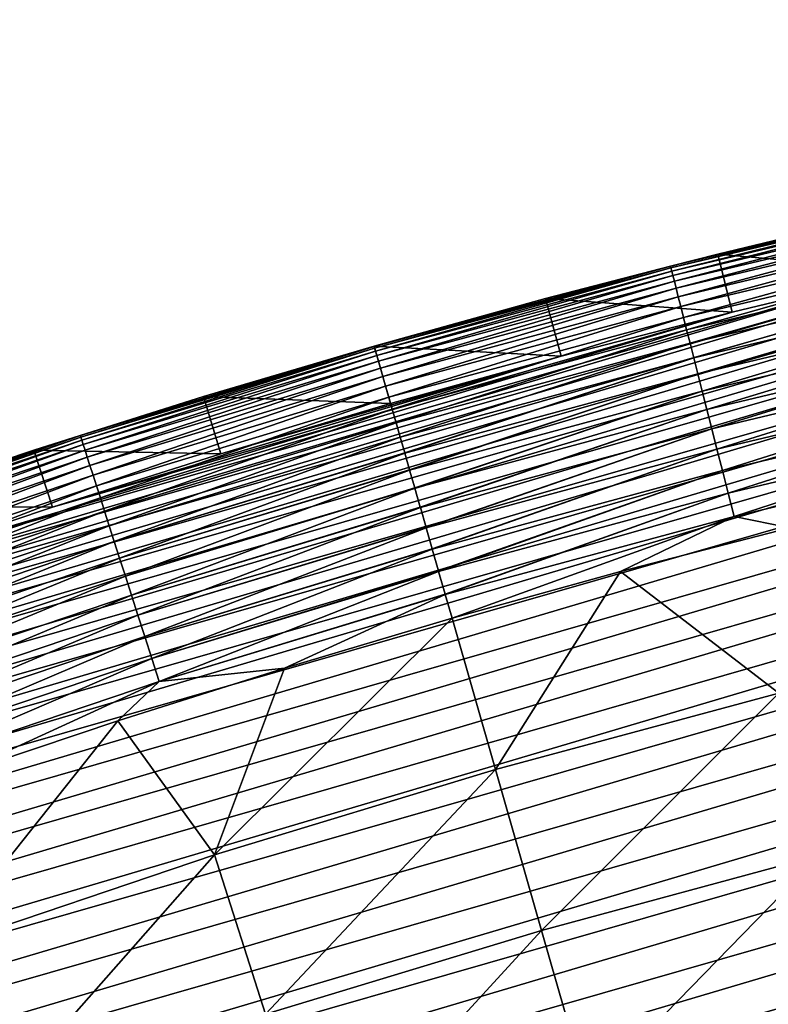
# Model space of a CAD drawing. Header units: millimetres. Extents: x -50 to 50, y -50 to 50.
# Tile 487 of 562: x -15.6 to -11.8, y 44.8 to 49.7. Entities that reach past the tile are written whole.
import ezdxf

# ---------------------------------------------------------------- set-up
doc = ezdxf.new("R2010")
doc.units = ezdxf.units.MM
doc.header["$LTSCALE"] = 65.185185
for name, color, linetype in [('36', 7, 'CONTINUOUS'), ('38', 7, 'CONTINUOUS'), ('39', 7, 'CONTINUOUS'), ('40', 7, 'CONTINUOUS'), ('41', 7, 'CONTINUOUS'), ('42', 7, 'CONTINUOUS'), ('43', 7, 'CONTINUOUS'), ('44', 7, 'CONTINUOUS')]:
    doc.layers.add(name, color=color, linetype=linetype)

msp = doc.modelspace()

# ---------------------------------------------------------------- linework, layer by layer
at = {"layer": '36', "color": 15, "linetype": 'Continuous', "true_color": 0xaf503c}
for points in [[(-12.5478, 46.9348, 0.23), (-11.6984, 47.1536, 0.23), (-11.7546, 46.326, -0.4273), (-12.5478, 46.9348, 0.23)], [(-13.393, 46.7006, 0.23), (-12.5478, 46.9348, 0.23), (-13.1755, 45.9421, -0.4273), (-13.393, 46.7006, 0.23)], [(-13.1755, 45.9421, -0.4273), (-12.5478, 46.9348, 0.23), (-11.7546, 46.326, -0.4273), (-13.1755, 45.9421, -0.4273)], [(-14.234, 46.4513, 0.23), (-13.393, 46.7006, 0.23), (-14.584, 45.5147, -0.4273), (-14.234, 46.4513, 0.23)], [(-14.584, 45.5147, -0.4273), (-13.393, 46.7006, 0.23), (-13.1755, 45.9421, -0.4273), (-14.584, 45.5147, -0.4273)], [(-15.0702, 46.1868, 0.23), (-14.234, 46.4513, 0.23), (-14.584, 45.5147, -0.4273), (-15.0702, 46.1868, 0.23)], [(-13.1755, 45.9421, -0.4273), (-11.7546, 46.326, -0.4273), (-12.9444, 45.1362, -1.106), (-13.1755, 45.9421, -0.4273)], [(-12.9444, 45.1362, -1.106), (-11.7546, 46.326, -0.4273), (-11.5484, 45.5133, -1.106), (-12.9444, 45.1362, -1.106)], [(-15.9016, 45.9072, 0.23), (-15.0702, 46.1868, 0.23), (-15.9786, 45.0441, -0.4273), (-15.9016, 45.9072, 0.23)], [(-15.9786, 45.0441, -0.4273), (-15.0702, 46.1868, 0.23), (-14.584, 45.5147, -0.4273), (-15.9786, 45.0441, -0.4273)], [(-14.584, 45.5147, -0.4273), (-13.1755, 45.9421, -0.4273), (-14.3282, 44.7163, -1.106), (-14.584, 45.5147, -0.4273)], [(-14.3282, 44.7163, -1.106), (-13.1755, 45.9421, -0.4273), (-12.9444, 45.1362, -1.106), (-14.3282, 44.7163, -1.106)], [(-15.9786, 45.0441, -0.4273), (-14.584, 45.5147, -0.4273), (-15.6984, 44.2539, -1.106), (-15.9786, 45.0441, -0.4273)], [(-15.6984, 44.2539, -1.106), (-14.584, 45.5147, -0.4273), (-14.3282, 44.7163, -1.106), (-15.6984, 44.2539, -1.106)], [(-12.9444, 45.1362, -1.106), (-11.5484, 45.5133, -1.106), (-12.7107, 44.321, -1.7726), (-12.9444, 45.1362, -1.106)], [(-12.7107, 44.321, -1.7726), (-11.5484, 45.5133, -1.106), (-11.3399, 44.6913, -1.7726), (-12.7107, 44.321, -1.7726)], [(-14.3282, 44.7163, -1.106), (-12.9444, 45.1362, -1.106), (-14.0695, 43.9087, -1.7726), (-14.3282, 44.7163, -1.106)], [(-14.0695, 43.9087, -1.7726), (-12.9444, 45.1362, -1.106), (-12.7107, 44.321, -1.7726), (-14.0695, 43.9087, -1.7726)]]:
    msp.add_3dface(points, dxfattribs=at)
at = {"layer": '38', "color": 15, "linetype": 'Continuous', "true_color": 0xaf503c}
for points in [[(-12.0602, 48.5269, 3.33), (-11.1921, 48.7344, 4.2), (-11.1921, 48.7344, 3.33), (-12.0602, 48.5269, 3.33)], [(-12.0602, 48.5269, 4.2), (-11.1921, 48.7344, 4.2), (-12.0602, 48.5269, 3.33), (-12.0602, 48.5269, 4.2)], [(-12.9244, 48.304, 3.33), (-12.0602, 48.5269, 4.2), (-12.0602, 48.5269, 3.33), (-12.9244, 48.304, 3.33)], [(-12.9244, 48.304, 4.2), (-12.0602, 48.5269, 4.2), (-12.9244, 48.304, 3.33), (-12.9244, 48.304, 4.2)], [(-13.7844, 48.0656, 3.33), (-12.9244, 48.304, 4.2), (-12.9244, 48.304, 3.33), (-13.7844, 48.0656, 3.33)], [(-13.7844, 48.0656, 4.2), (-12.9244, 48.304, 4.2), (-13.7844, 48.0656, 3.33), (-13.7844, 48.0656, 4.2)]]:
    msp.add_3dface(points, dxfattribs=at)
at = {"layer": '39', "color": 15, "linetype": 'Continuous', "true_color": 0xaf503c}
for points in [[(-28.8153, 40.4984, 4.5), (2.0866, 49.6586, 4.5), (-28.088, 41.0062, 4.5), (-28.8153, 40.4984, 4.5)], [(2.9725, 49.6134, 4.5), (2.0866, 49.6586, 4.5), (-28.8153, 40.4984, 4.5), (2.9725, 49.6134, 4.5)], [(2.0866, 49.6586, 4.5), (1.1998, 49.688, 4.5), (-28.088, 41.0062, 4.5), (2.0866, 49.6586, 4.5)], [(-28.088, 41.0062, 4.5), (1.1998, 49.688, 4.5), (-27.3516, 41.501, 4.5), (-28.088, 41.0062, 4.5)], [(-27.3516, 41.501, 4.5), (0.3129, 49.7015, 4.5), (-26.6066, 41.9825, 4.5), (-27.3516, 41.501, 4.5)], [(1.1998, 49.688, 4.5), (0.3129, 49.7015, 4.5), (-27.3516, 41.501, 4.5), (1.1998, 49.688, 4.5)], [(0.3129, 49.7015, 4.5), (-0.5743, 49.6993, 4.5), (-26.6066, 41.9825, 4.5), (0.3129, 49.7015, 4.5)], [(-26.6066, 41.9825, 4.5), (-0.5743, 49.6993, 4.5), (-25.853, 42.4507, 4.5), (-26.6066, 41.9825, 4.5)], [(-0.5743, 49.6993, 4.5), (-1.4612, 49.6811, 4.5), (-25.853, 42.4507, 4.5), (-0.5743, 49.6993, 4.5)], [(-25.853, 42.4507, 4.5), (-1.4612, 49.6811, 4.5), (-25.0912, 42.9053, 4.5), (-25.853, 42.4507, 4.5)], [(-1.4612, 49.6811, 4.5), (-2.3477, 49.6472, 4.5), (-25.0912, 42.9053, 4.5), (-1.4612, 49.6811, 4.5)], [(-29.5336, 39.9776, 4.5), (2.9725, 49.6134, 4.5), (-28.8153, 40.4984, 4.5), (-29.5336, 39.9776, 4.5)], [(3.8576, 49.5524, 4.5), (2.9725, 49.6134, 4.5), (-29.5336, 39.9776, 4.5), (3.8576, 49.5524, 4.5)], [(-25.0912, 42.9053, 4.5), (-2.3477, 49.6472, 4.5), (-24.3214, 43.3463, 4.5), (-25.0912, 42.9053, 4.5)], [(-2.3477, 49.6472, 4.5), (-3.2334, 49.5974, 4.5), (-24.3214, 43.3463, 4.5), (-2.3477, 49.6472, 4.5)], [(-24.3214, 43.3463, 4.5), (-3.2334, 49.5974, 4.5), (-23.544, 43.7735, 4.5), (-24.3214, 43.3463, 4.5)], [(-3.2334, 49.5974, 4.5), (-4.1182, 49.5318, 4.5), (-23.544, 43.7735, 4.5), (-3.2334, 49.5974, 4.5)], [(-30.2423, 39.4442, 4.5), (3.8576, 49.5524, 4.5), (-29.5336, 39.9776, 4.5), (-30.2423, 39.4442, 4.5)], [(4.7413, 49.4756, 4.5), (3.8576, 49.5524, 4.5), (-30.2423, 39.4442, 4.5), (4.7413, 49.4756, 4.5)], [(-23.544, 43.7735, 4.5), (-4.1182, 49.5318, 4.5), (-22.7589, 44.1867, 4.5), (-23.544, 43.7735, 4.5)], [(-4.1182, 49.5318, 4.5), (-5.0015, 49.4505, 4.5), (-22.7589, 44.1867, 4.5), (-4.1182, 49.5318, 4.5)], [(-30.9416, 38.8981, 4.5), (4.7413, 49.4756, 4.5), (-30.2423, 39.4442, 4.5), (-30.9416, 38.8981, 4.5)], [(5.6237, 49.3831, 4.5), (4.7413, 49.4756, 4.5), (-30.9416, 38.8981, 4.5), (5.6237, 49.3831, 4.5)], [(-22.7589, 44.1867, 4.5), (-5.0015, 49.4505, 4.5), (-21.9667, 44.5858, 4.5), (-22.7589, 44.1867, 4.5)], [(-5.0015, 49.4505, 4.5), (-5.8834, 49.3534, 4.5), (-21.9667, 44.5858, 4.5), (-5.0015, 49.4505, 4.5)], [(-31.6308, 38.3398, 4.5), (5.6237, 49.3831, 4.5), (-30.9416, 38.8981, 4.5), (-31.6308, 38.3398, 4.5)], [(6.5041, 49.2748, 4.5), (5.6237, 49.3831, 4.5), (-31.6308, 38.3398, 4.5), (6.5041, 49.2748, 4.5)], [(-21.9667, 44.5858, 4.5), (-5.8834, 49.3534, 4.5), (-21.1674, 44.9708, 4.5), (-21.9667, 44.5858, 4.5)], [(-5.8834, 49.3534, 4.5), (-6.7632, 49.2406, 4.5), (-21.1674, 44.9708, 4.5), (-5.8834, 49.3534, 4.5)], [(-32.3101, 37.7691, 4.5), (6.5041, 49.2748, 4.5), (-31.6308, 38.3398, 4.5), (-32.3101, 37.7691, 4.5)], [(7.3826, 49.1508, 4.5), (6.5041, 49.2748, 4.5), (-32.3101, 37.7691, 4.5), (7.3826, 49.1508, 4.5)], [(-21.1674, 44.9708, 4.5), (-6.7632, 49.2406, 4.5), (-20.3614, 45.3414, 4.5), (-21.1674, 44.9708, 4.5)], [(-6.7632, 49.2406, 4.5), (-7.6411, 49.112, 4.5), (-20.3614, 45.3414, 4.5), (-6.7632, 49.2406, 4.5)], [(-32.979, 37.1865, 4.5), (7.3826, 49.1508, 4.5), (-32.3101, 37.7691, 4.5), (-32.979, 37.1865, 4.5)], [(8.2586, 49.0111, 4.5), (7.3826, 49.1508, 4.5), (-32.979, 37.1865, 4.5), (8.2586, 49.0111, 4.5)], [(-20.3614, 45.3414, 4.5), (-7.6411, 49.112, 4.5), (-19.5489, 45.6975, 4.5), (-20.3614, 45.3414, 4.5)], [(-7.6411, 49.112, 4.5), (-8.5164, 48.9679, 4.5), (-19.5489, 45.6975, 4.5), (-7.6411, 49.112, 4.5)], [(-33.6375, 36.5919, 4.5), (8.2586, 49.0111, 4.5), (-32.979, 37.1865, 4.5), (-33.6375, 36.5919, 4.5)], [(9.1321, 48.8559, 4.5), (8.2586, 49.0111, 4.5), (-33.6375, 36.5919, 4.5), (9.1321, 48.8559, 4.5)], [(-19.5489, 45.6975, 4.5), (-8.5164, 48.9679, 4.5), (-18.7302, 46.0391, 4.5), (-19.5489, 45.6975, 4.5)], [(-8.5164, 48.9679, 4.5), (-9.389, 48.8081, 4.5), (-18.7302, 46.0391, 4.5), (-8.5164, 48.9679, 4.5)], [(10.0025, 48.6851, 4.5), (9.1321, 48.8559, 4.5), (-34.2852, 35.9858, 4.5), (10.0025, 48.6851, 4.5)], [(-34.2852, 35.9858, 4.5), (9.1321, 48.8559, 4.5), (-33.6375, 36.5919, 4.5), (-34.2852, 35.9858, 4.5)], [(-18.7302, 46.0391, 4.5), (-9.389, 48.8081, 4.5), (-17.9054, 46.3661, 4.5), (-18.7302, 46.0391, 4.5)], [(-9.389, 48.8081, 4.5), (-10.2586, 48.6328, 4.5), (-17.9054, 46.3661, 4.5), (-9.389, 48.8081, 4.5)], [(10.87, 48.4987, 4.5), (10.0025, 48.6851, 4.5), (-34.9221, 35.3681, 4.5), (10.87, 48.4987, 4.5)], [(-34.9221, 35.3681, 4.5), (10.0025, 48.6851, 4.5), (-34.2852, 35.9858, 4.5), (-34.9221, 35.3681, 4.5)], [(-17.9054, 46.3661, 4.5), (-10.2586, 48.6328, 4.5), (-17.0751, 46.6782, 4.5), (-17.9054, 46.3661, 4.5)], [(-10.2586, 48.6328, 4.5), (-11.125, 48.442, 4.5), (-17.0751, 46.6782, 4.5), (-10.2586, 48.6328, 4.5)], [(11.7338, 48.2969, 4.5), (10.87, 48.4987, 4.5), (-35.5477, 34.7392, 4.5), (11.7338, 48.2969, 4.5)], [(-35.5477, 34.7392, 4.5), (10.87, 48.4987, 4.5), (-34.9221, 35.3681, 4.5), (-35.5477, 34.7392, 4.5)], [(-17.0751, 46.6782, 4.5), (-11.125, 48.442, 4.5), (-16.2392, 46.9755, 4.5), (-17.0751, 46.6782, 4.5)], [(-11.125, 48.442, 4.5), (-11.9878, 48.2358, 4.5), (-16.2392, 46.9755, 4.5), (-11.125, 48.442, 4.5)], [(12.594, 48.0797, 4.5), (11.7338, 48.2969, 4.5), (-36.1621, 34.0992, 4.5), (12.594, 48.0797, 4.5)], [(-36.1621, 34.0992, 4.5), (11.7338, 48.2969, 4.5), (-35.5477, 34.7392, 4.5), (-36.1621, 34.0992, 4.5)], [(-16.2392, 46.9755, 4.5), (-11.9878, 48.2358, 4.5), (-15.3982, 47.2579, 4.5), (-16.2392, 46.9755, 4.5)], [(-11.9878, 48.2358, 4.5), (-12.8467, 48.0142, 4.5), (-15.3982, 47.2579, 4.5), (-11.9878, 48.2358, 4.5)], [(13.45, 47.8473, 4.5), (12.594, 48.0797, 4.5), (-36.7649, 33.4484, 4.5), (13.45, 47.8473, 4.5)], [(-36.7649, 33.4484, 4.5), (12.594, 48.0797, 4.5), (-36.1621, 34.0992, 4.5), (-36.7649, 33.4484, 4.5)], [(-15.3982, 47.2579, 4.5), (-12.8467, 48.0142, 4.5), (-14.5524, 47.5251, 4.5), (-15.3982, 47.2579, 4.5)], [(-12.8467, 48.0142, 4.5), (-13.7018, 47.7773, 4.5), (-14.5524, 47.5251, 4.5), (-12.8467, 48.0142, 4.5)], [(14.3019, 47.5995, 4.5), (13.45, 47.8473, 4.5), (-37.356, 32.7868, 4.5), (14.3019, 47.5995, 4.5)], [(-37.356, 32.7868, 4.5), (13.45, 47.8473, 4.5), (-36.7649, 33.4484, 4.5), (-37.356, 32.7868, 4.5)], [(15.1491, 47.3366, 4.5), (14.3019, 47.5995, 4.5), (-37.9352, 32.1149, 4.5), (15.1491, 47.3366, 4.5)], [(-37.9352, 32.1149, 4.5), (14.3019, 47.5995, 4.5), (-37.356, 32.7868, 4.5), (-37.9352, 32.1149, 4.5)], [(15.9917, 47.0586, 4.5), (15.1491, 47.3366, 4.5), (-38.5024, 31.4327, 4.5), (15.9917, 47.0586, 4.5)], [(-38.5024, 31.4327, 4.5), (15.1491, 47.3366, 4.5), (-37.9352, 32.1149, 4.5), (-38.5024, 31.4327, 4.5)], [(-39.0572, 30.7406, 4.5), (15.9917, 47.0586, 4.5), (-38.5024, 31.4327, 4.5), (-39.0572, 30.7406, 4.5)], [(16.829, 46.7657, 4.5), (15.9917, 47.0586, 4.5), (-39.0572, 30.7406, 4.5), (16.829, 46.7657, 4.5)], [(-39.5997, 30.0385, 4.5), (16.829, 46.7657, 4.5), (-39.0572, 30.7406, 4.5), (-39.5997, 30.0385, 4.5)], [(17.661, 46.4578, 4.5), (16.829, 46.7657, 4.5), (-39.5997, 30.0385, 4.5), (17.661, 46.4578, 4.5)], [(18.4873, 46.1351, 4.5), (17.661, 46.4578, 4.5), (-40.1294, 29.327, 4.5), (18.4873, 46.1351, 4.5)], [(-40.1294, 29.327, 4.5), (17.661, 46.4578, 4.5), (-39.5997, 30.0385, 4.5), (-40.1294, 29.327, 4.5)], [(19.3078, 45.7977, 4.5), (18.4873, 46.1351, 4.5), (-40.6465, 28.6061, 4.5), (19.3078, 45.7977, 4.5)], [(-40.6465, 28.6061, 4.5), (18.4873, 46.1351, 4.5), (-40.1294, 29.327, 4.5), (-40.6465, 28.6061, 4.5)], [(-41.1505, 27.8761, 4.5), (19.3078, 45.7977, 4.5), (-40.6465, 28.6061, 4.5), (-41.1505, 27.8761, 4.5)], [(20.1221, 45.4458, 4.5), (19.3078, 45.7977, 4.5), (-41.1505, 27.8761, 4.5), (20.1221, 45.4458, 4.5)], [(20.9301, 45.0793, 4.5), (20.1221, 45.4458, 4.5), (-41.6415, 27.1372, 4.5), (20.9301, 45.0793, 4.5)], [(-41.6415, 27.1372, 4.5), (20.1221, 45.4458, 4.5), (-41.1505, 27.8761, 4.5), (-41.6415, 27.1372, 4.5)], [(-42.1192, 26.3897, 4.5), (20.9301, 45.0793, 4.5), (-41.6415, 27.1372, 4.5), (-42.1192, 26.3897, 4.5)], [(21.7313, 44.6985, 4.5), (20.9301, 45.0793, 4.5), (-42.1192, 26.3897, 4.5), (21.7313, 44.6985, 4.5)]]:
    msp.add_3dface(points, dxfattribs=at)
at = {"layer": '40', "color": 15, "linetype": 'Continuous', "true_color": 0xaf503c}
for points in [[(-14.6401, 47.812, 4.2), (-13.7844, 48.0656, 4.2), (-14.6401, 47.812, 3.33), (-14.6401, 47.812, 4.2)], [(-13.7844, 48.0656, 4.2), (-13.7844, 48.0656, 3.33), (-14.6401, 47.812, 3.33), (-13.7844, 48.0656, 4.2)], [(-15.4911, 47.5431, 3.33), (-14.6401, 47.812, 4.2), (-14.6401, 47.812, 3.33), (-15.4911, 47.5431, 3.33)], [(-15.4911, 47.5431, 4.2), (-14.6401, 47.812, 4.2), (-15.4911, 47.5431, 3.33), (-15.4911, 47.5431, 4.2)], [(-16.3372, 47.2591, 3.33), (-15.4911, 47.5431, 4.2), (-15.4911, 47.5431, 3.33), (-16.3372, 47.2591, 3.33)], [(-16.3372, 47.2591, 4.2), (-15.4911, 47.5431, 4.2), (-16.3372, 47.2591, 3.33), (-16.3372, 47.2591, 4.2)]]:
    msp.add_3dface(points, dxfattribs=at)
at = {"layer": '41', "color": 15, "linetype": 'Continuous', "true_color": 0xaf503c}
for points in [[(-11.1921, 48.7344, 3.33), (-10.7991, 48.8212, 3.1623), (-12.2974, 48.4655, 3.1623), (-11.1921, 48.7344, 3.33)], [(-10.7991, 48.8212, 3.1623), (-12.2952, 48.457, 2.9946), (-12.2974, 48.4655, 3.1623), (-10.7991, 48.8212, 3.1623)], [(-10.7972, 48.8126, 2.9946), (-12.2952, 48.457, 2.9946), (-10.7991, 48.8212, 3.1623), (-10.7972, 48.8126, 2.9946)], [(-10.7972, 48.8126, 2.9946), (-12.2913, 48.4416, 2.8275), (-12.2952, 48.457, 2.9946), (-10.7972, 48.8126, 2.9946)], [(-10.7938, 48.7971, 2.8275), (-12.2913, 48.4416, 2.8275), (-10.7972, 48.8126, 2.9946), (-10.7938, 48.7971, 2.8275)], [(-10.7938, 48.7971, 2.8275), (-12.2857, 48.4195, 2.6612), (-12.2913, 48.4416, 2.8275), (-10.7938, 48.7971, 2.8275)], [(-10.7889, 48.7748, 2.6612), (-12.2857, 48.4195, 2.6612), (-10.7938, 48.7971, 2.8275), (-10.7889, 48.7748, 2.6612)], [(-10.7889, 48.7748, 2.6612), (-12.2784, 48.3907, 2.496), (-12.2857, 48.4195, 2.6612), (-10.7889, 48.7748, 2.6612)], [(-10.7824, 48.7457, 2.496), (-12.2784, 48.3907, 2.496), (-10.7889, 48.7748, 2.6612), (-10.7824, 48.7457, 2.496)], [(-12.0602, 48.5269, 3.33), (-11.1921, 48.7344, 3.33), (-12.2974, 48.4655, 3.1623), (-12.0602, 48.5269, 3.33)], [(-10.7824, 48.7457, 2.496), (-12.2694, 48.3551, 2.3321), (-12.2784, 48.3907, 2.496), (-10.7824, 48.7457, 2.496)], [(-10.7745, 48.7099, 2.3321), (-12.2694, 48.3551, 2.3321), (-10.7824, 48.7457, 2.496), (-10.7745, 48.7099, 2.3321)], [(-10.7745, 48.7099, 2.3321), (-12.2587, 48.3129, 2.17), (-12.2694, 48.3551, 2.3321), (-10.7745, 48.7099, 2.3321)], [(-10.7651, 48.6674, 2.17), (-12.2587, 48.3129, 2.17), (-10.7745, 48.7099, 2.3321), (-10.7651, 48.6674, 2.17)], [(-10.7651, 48.6674, 2.17), (-12.2463, 48.2642, 2.0098), (-12.2587, 48.3129, 2.17), (-10.7651, 48.6674, 2.17)], [(-10.7543, 48.6184, 2.0098), (-12.2463, 48.2642, 2.0098), (-10.7651, 48.6674, 2.17), (-10.7543, 48.6184, 2.0098)], [(-10.7543, 48.6184, 2.0098), (-12.2323, 48.209, 1.8519), (-12.2463, 48.2642, 2.0098), (-10.7543, 48.6184, 2.0098)], [(-10.742, 48.5628, 1.8519), (-12.2323, 48.209, 1.8519), (-10.7543, 48.6184, 2.0098), (-10.742, 48.5628, 1.8519)], [(-12.9244, 48.304, 3.33), (-12.0602, 48.5269, 3.33), (-12.2974, 48.4655, 3.1623), (-12.9244, 48.304, 3.33)], [(-10.742, 48.5628, 1.8519), (-12.2167, 48.1474, 1.6965), (-12.2323, 48.209, 1.8519), (-10.742, 48.5628, 1.8519)], [(-10.7283, 48.5007, 1.6965), (-12.2167, 48.1474, 1.6965), (-10.742, 48.5628, 1.8519), (-10.7283, 48.5007, 1.6965)], [(-10.7283, 48.5007, 1.6965), (-12.1995, 48.0796, 1.5439), (-12.2167, 48.1474, 1.6965), (-10.7283, 48.5007, 1.6965)], [(-10.7131, 48.4324, 1.5439), (-12.1995, 48.0796, 1.5439), (-10.7283, 48.5007, 1.6965), (-10.7131, 48.4324, 1.5439)], [(-12.9244, 48.304, 3.33), (-12.2974, 48.4655, 3.1623), (-13.784, 48.0639, 3.1623), (-12.9244, 48.304, 3.33)], [(-12.2974, 48.4655, 3.1623), (-13.7815, 48.0555, 2.9946), (-13.784, 48.0639, 3.1623), (-12.2974, 48.4655, 3.1623)], [(-12.2952, 48.457, 2.9946), (-13.7815, 48.0555, 2.9946), (-12.2974, 48.4655, 3.1623), (-12.2952, 48.457, 2.9946)], [(-12.2952, 48.457, 2.9946), (-13.7772, 48.0402, 2.8275), (-13.7815, 48.0555, 2.9946), (-12.2952, 48.457, 2.9946)], [(-12.2913, 48.4416, 2.8275), (-13.7772, 48.0402, 2.8275), (-12.2952, 48.457, 2.9946), (-12.2913, 48.4416, 2.8275)], [(-12.2913, 48.4416, 2.8275), (-13.7709, 48.0183, 2.6612), (-13.7772, 48.0402, 2.8275), (-12.2913, 48.4416, 2.8275)], [(-12.2857, 48.4195, 2.6612), (-13.7709, 48.0183, 2.6612), (-12.2913, 48.4416, 2.8275), (-12.2857, 48.4195, 2.6612)], [(-10.7131, 48.4324, 1.5439), (-12.1807, 48.0056, 1.3943), (-12.1995, 48.0796, 1.5439), (-10.7131, 48.4324, 1.5439)], [(-10.6967, 48.3579, 1.3943), (-12.1807, 48.0056, 1.3943), (-10.7131, 48.4324, 1.5439), (-10.6967, 48.3579, 1.3943)], [(-12.2857, 48.4195, 2.6612), (-13.7627, 47.9897, 2.496), (-13.7709, 48.0183, 2.6612), (-12.2857, 48.4195, 2.6612)], [(-12.2784, 48.3907, 2.496), (-13.7627, 47.9897, 2.496), (-12.2857, 48.4195, 2.6612), (-12.2784, 48.3907, 2.496)], [(-12.2784, 48.3907, 2.496), (-13.7526, 47.9544, 2.3321), (-13.7627, 47.9897, 2.496), (-12.2784, 48.3907, 2.496)], [(-12.2694, 48.3551, 2.3321), (-13.7526, 47.9544, 2.3321), (-12.2784, 48.3907, 2.496), (-12.2694, 48.3551, 2.3321)], [(-12.2694, 48.3551, 2.3321), (-13.7406, 47.9126, 2.17), (-13.7526, 47.9544, 2.3321), (-12.2694, 48.3551, 2.3321)], [(-12.2587, 48.3129, 2.17), (-13.7406, 47.9126, 2.17), (-12.2694, 48.3551, 2.3321), (-12.2587, 48.3129, 2.17)], [(-10.6967, 48.3579, 1.3943), (-12.1604, 47.9257, 1.2481), (-12.1807, 48.0056, 1.3943), (-10.6967, 48.3579, 1.3943)], [(-10.6788, 48.2773, 1.2481), (-12.1604, 47.9257, 1.2481), (-10.6967, 48.3579, 1.3943), (-10.6788, 48.2773, 1.2481)], [(-13.7844, 48.0656, 3.33), (-12.9244, 48.304, 3.33), (-13.784, 48.0639, 3.1623), (-13.7844, 48.0656, 3.33)], [(-12.2587, 48.3129, 2.17), (-13.7267, 47.8643, 2.0098), (-13.7406, 47.9126, 2.17), (-12.2587, 48.3129, 2.17)], [(-12.2463, 48.2642, 2.0098), (-13.7267, 47.8643, 2.0098), (-12.2587, 48.3129, 2.17), (-12.2463, 48.2642, 2.0098)], [(-10.6788, 48.2773, 1.2481), (-12.1386, 47.8398, 1.1055), (-12.1604, 47.9257, 1.2481), (-10.6788, 48.2773, 1.2481)], [(-10.6597, 48.1909, 1.1055), (-12.1386, 47.8398, 1.1055), (-10.6788, 48.2773, 1.2481), (-10.6597, 48.1909, 1.1055)], [(-12.2463, 48.2642, 2.0098), (-13.711, 47.8095, 1.8519), (-13.7267, 47.8643, 2.0098), (-12.2463, 48.2642, 2.0098)], [(-12.2323, 48.209, 1.8519), (-13.711, 47.8095, 1.8519), (-12.2463, 48.2642, 2.0098), (-12.2323, 48.209, 1.8519)], [(-12.2323, 48.209, 1.8519), (-13.6935, 47.7485, 1.6965), (-13.711, 47.8095, 1.8519), (-12.2323, 48.209, 1.8519)], [(-12.2167, 48.1474, 1.6965), (-13.6935, 47.7485, 1.6965), (-12.2323, 48.209, 1.8519), (-12.2167, 48.1474, 1.6965)], [(-10.6597, 48.1909, 1.1055), (-12.1154, 47.7482, 0.9667), (-12.1386, 47.8398, 1.1055), (-10.6597, 48.1909, 1.1055)], [(-10.6393, 48.0986, 0.9667), (-12.1154, 47.7482, 0.9667), (-10.6597, 48.1909, 1.1055), (-10.6393, 48.0986, 0.9667)], [(-12.2167, 48.1474, 1.6965), (-13.6742, 47.6812, 1.5439), (-13.6935, 47.7485, 1.6965), (-12.2167, 48.1474, 1.6965)], [(-12.1995, 48.0796, 1.5439), (-13.6742, 47.6812, 1.5439), (-12.2167, 48.1474, 1.6965), (-12.1995, 48.0796, 1.5439)], [(-13.6742, 47.6812, 1.5439), (-12.1995, 48.0796, 1.5439), (-13.6534, 47.6087, 1.396), (-13.6742, 47.6812, 1.5439)], [(-12.1995, 48.0796, 1.5439), (-13.6532, 47.6079, 1.3943), (-13.6534, 47.6087, 1.396), (-12.1995, 48.0796, 1.5439)], [(-12.1807, 48.0056, 1.3943), (-13.6532, 47.6079, 1.3943), (-12.1995, 48.0796, 1.5439), (-12.1807, 48.0056, 1.3943)], [(-10.6393, 48.0986, 0.9667), (-12.0908, 47.6511, 0.832), (-12.1154, 47.7482, 0.9667), (-10.6393, 48.0986, 0.9667)], [(-10.6177, 48.0008, 0.832), (-12.0908, 47.6511, 0.832), (-10.6393, 48.0986, 0.9667), (-10.6177, 48.0008, 0.832)], [(-13.6532, 47.6079, 1.3943), (-12.1807, 48.0056, 1.3943), (-13.6307, 47.5295, 1.2499), (-13.6532, 47.6079, 1.3943)], [(-12.1807, 48.0056, 1.3943), (-13.6304, 47.5285, 1.2481), (-13.6307, 47.5295, 1.2499), (-12.1807, 48.0056, 1.3943)], [(-12.1604, 47.9257, 1.2481), (-13.6304, 47.5285, 1.2481), (-12.1807, 48.0056, 1.3943), (-12.1604, 47.9257, 1.2481)], [(-10.6177, 48.0008, 0.832), (-12.0647, 47.5486, 0.7017), (-12.0908, 47.6511, 0.832), (-10.6177, 48.0008, 0.832)], [(-10.5948, 47.8975, 0.7017), (-12.0647, 47.5486, 0.7017), (-10.6177, 48.0008, 0.832), (-10.5948, 47.8975, 0.7017)], [(-13.6304, 47.5285, 1.2481), (-12.1604, 47.9257, 1.2481), (-13.6064, 47.4445, 1.1073), (-13.6304, 47.5285, 1.2481)], [(-12.1604, 47.9257, 1.2481), (-13.606, 47.4434, 1.1055), (-13.6064, 47.4445, 1.1073), (-12.1604, 47.9257, 1.2481)], [(-12.1386, 47.8398, 1.1055), (-13.606, 47.4434, 1.1055), (-12.1604, 47.9257, 1.2481), (-12.1386, 47.8398, 1.1055)], [(-10.5948, 47.8975, 0.7017), (-12.0374, 47.4409, 0.5758), (-12.0647, 47.5486, 0.7017), (-10.5948, 47.8975, 0.7017)], [(-10.5708, 47.789, 0.5758), (-12.0374, 47.4409, 0.5758), (-10.5948, 47.8975, 0.7017), (-10.5708, 47.789, 0.5758)], [(-13.606, 47.4434, 1.1055), (-12.1386, 47.8398, 1.1055), (-13.5804, 47.3539, 0.9687), (-13.606, 47.4434, 1.1055)], [(-12.1386, 47.8398, 1.1055), (-13.58, 47.3526, 0.9667), (-13.5804, 47.3539, 0.9687), (-12.1386, 47.8398, 1.1055)], [(-12.1154, 47.7482, 0.9667), (-13.58, 47.3526, 0.9667), (-12.1386, 47.8398, 1.1055), (-12.1154, 47.7482, 0.9667)], [(-10.5708, 47.789, 0.5758), (-12.0088, 47.3281, 0.4548), (-12.0374, 47.4409, 0.5758), (-10.5708, 47.789, 0.5758)], [(-10.5457, 47.6754, 0.4548), (-12.0088, 47.3281, 0.4548), (-10.5708, 47.789, 0.5758), (-10.5457, 47.6754, 0.4548)], [(-13.58, 47.3526, 0.9667), (-12.1154, 47.7482, 0.9667), (-13.5528, 47.2577, 0.834), (-13.58, 47.3526, 0.9667)], [(-12.1154, 47.7482, 0.9667), (-13.5524, 47.2563, 0.832), (-13.5528, 47.2577, 0.834), (-12.1154, 47.7482, 0.9667)], [(-12.0908, 47.6511, 0.832), (-13.5524, 47.2563, 0.832), (-12.1154, 47.7482, 0.9667), (-12.0908, 47.6511, 0.832)], [(-13.5524, 47.2563, 0.832), (-12.0908, 47.6511, 0.832), (-13.5237, 47.1563, 0.7037), (-13.5524, 47.2563, 0.832)], [(-12.0908, 47.6511, 0.832), (-13.5232, 47.1546, 0.7017), (-13.5237, 47.1563, 0.7037), (-12.0908, 47.6511, 0.832)], [(-12.0647, 47.5486, 0.7017), (-13.5232, 47.1546, 0.7017), (-12.0908, 47.6511, 0.832), (-12.0647, 47.5486, 0.7017)], [(-10.5457, 47.6754, 0.4548), (-11.979, 47.2105, 0.3387), (-12.0088, 47.3281, 0.4548), (-10.5457, 47.6754, 0.4548)], [(-10.5195, 47.557, 0.3387), (-11.979, 47.2105, 0.3387), (-10.5457, 47.6754, 0.4548), (-10.5195, 47.557, 0.3387)], [(-13.5232, 47.1546, 0.7017), (-12.0647, 47.5486, 0.7017), (-13.4931, 47.0496, 0.5779), (-13.5232, 47.1546, 0.7017)], [(-12.0647, 47.5486, 0.7017), (-13.4926, 47.0477, 0.5758), (-13.4931, 47.0496, 0.5779), (-12.0647, 47.5486, 0.7017)], [(-12.0374, 47.4409, 0.5758), (-13.4926, 47.0477, 0.5758), (-12.0647, 47.5486, 0.7017), (-12.0374, 47.4409, 0.5758)], [(-10.5195, 47.557, 0.3387), (-11.6984, 47.1536, 0.23), (-11.979, 47.2105, 0.3387), (-10.5195, 47.557, 0.3387)], [(-13.4926, 47.0477, 0.5758), (-12.0374, 47.4409, 0.5758), (-13.4611, 46.938, 0.4569), (-13.4926, 47.0477, 0.5758)], [(-12.0374, 47.4409, 0.5758), (-13.4605, 46.9359, 0.4548), (-13.4611, 46.938, 0.4569), (-12.0374, 47.4409, 0.5758)], [(-12.0088, 47.3281, 0.4548), (-13.4605, 46.9359, 0.4548), (-12.0374, 47.4409, 0.5758), (-12.0088, 47.3281, 0.4548)], [(-13.4605, 46.9359, 0.4548), (-12.0088, 47.3281, 0.4548), (-13.4277, 46.8216, 0.3409), (-13.4605, 46.9359, 0.4548)], [(-12.0088, 47.3281, 0.4548), (-13.4271, 46.8193, 0.3387), (-13.4277, 46.8216, 0.3409), (-12.0088, 47.3281, 0.4548)], [(-11.979, 47.2105, 0.3387), (-13.4271, 46.8193, 0.3387), (-12.0088, 47.3281, 0.4548), (-11.979, 47.2105, 0.3387)], [(-11.979, 47.2105, 0.3387), (-13.393, 46.7006, 0.23), (-13.4271, 46.8193, 0.3387), (-11.979, 47.2105, 0.3387)], [(-12.5478, 46.9348, 0.23), (-13.393, 46.7006, 0.23), (-11.979, 47.2105, 0.3387), (-12.5478, 46.9348, 0.23)], [(-11.6984, 47.1536, 0.23), (-12.5478, 46.9348, 0.23), (-11.979, 47.2105, 0.3387), (-11.6984, 47.1536, 0.23)]]:
    msp.add_3dface(points, dxfattribs=at)
at = {"layer": '42', "color": 15, "linetype": 'Continuous', "true_color": 0xaf503c}
for points in [[(-14.6401, 47.812, 3.33), (-13.7844, 48.0656, 3.33), (-15.2575, 47.6167, 3.1623), (-14.6401, 47.812, 3.33)], [(-13.7844, 48.0656, 3.33), (-13.784, 48.0639, 3.1623), (-15.2575, 47.6167, 3.1623), (-13.7844, 48.0656, 3.33)], [(-13.784, 48.0639, 3.1623), (-15.2548, 47.6083, 2.9946), (-15.2575, 47.6167, 3.1623), (-13.784, 48.0639, 3.1623)], [(-13.784, 48.0639, 3.1623), (-13.7815, 48.0555, 2.9946), (-15.2548, 47.6083, 2.9946), (-13.784, 48.0639, 3.1623)], [(-13.7815, 48.0555, 2.9946), (-15.25, 47.5933, 2.8275), (-15.2548, 47.6083, 2.9946), (-13.7815, 48.0555, 2.9946)], [(-13.7815, 48.0555, 2.9946), (-13.7772, 48.0402, 2.8275), (-15.25, 47.5933, 2.8275), (-13.7815, 48.0555, 2.9946)], [(-13.7772, 48.0402, 2.8275), (-15.243, 47.5715, 2.6612), (-15.25, 47.5933, 2.8275), (-13.7772, 48.0402, 2.8275)], [(-13.7772, 48.0402, 2.8275), (-13.7709, 48.0183, 2.6612), (-15.243, 47.5715, 2.6612), (-13.7772, 48.0402, 2.8275)], [(-13.7709, 48.0183, 2.6612), (-15.2339, 47.5432, 2.496), (-15.243, 47.5715, 2.6612), (-13.7709, 48.0183, 2.6612)], [(-13.7709, 48.0183, 2.6612), (-13.7627, 47.9897, 2.496), (-15.2339, 47.5432, 2.496), (-13.7709, 48.0183, 2.6612)], [(-13.7627, 47.9897, 2.496), (-15.2227, 47.5083, 2.3321), (-15.2339, 47.5432, 2.496), (-13.7627, 47.9897, 2.496)], [(-13.7627, 47.9897, 2.496), (-13.7526, 47.9544, 2.3321), (-15.2227, 47.5083, 2.3321), (-13.7627, 47.9897, 2.496)], [(-13.7526, 47.9544, 2.3321), (-15.2094, 47.4668, 2.17), (-15.2227, 47.5083, 2.3321), (-13.7526, 47.9544, 2.3321)], [(-13.7526, 47.9544, 2.3321), (-13.7406, 47.9126, 2.17), (-15.2094, 47.4668, 2.17), (-13.7526, 47.9544, 2.3321)], [(-13.7406, 47.9126, 2.17), (-15.1941, 47.4189, 2.0098), (-15.2094, 47.4668, 2.17), (-13.7406, 47.9126, 2.17)], [(-13.7406, 47.9126, 2.17), (-13.7267, 47.8643, 2.0098), (-15.1941, 47.4189, 2.0098), (-13.7406, 47.9126, 2.17)], [(-13.7267, 47.8643, 2.0098), (-15.1767, 47.3647, 1.8519), (-15.1941, 47.4189, 2.0098), (-13.7267, 47.8643, 2.0098)], [(-13.7267, 47.8643, 2.0098), (-13.711, 47.8095, 1.8519), (-15.1767, 47.3647, 1.8519), (-13.7267, 47.8643, 2.0098)], [(-15.4911, 47.5431, 3.33), (-14.6401, 47.812, 3.33), (-15.2575, 47.6167, 3.1623), (-15.4911, 47.5431, 3.33)], [(-13.711, 47.8095, 1.8519), (-15.1573, 47.3042, 1.6965), (-15.1767, 47.3647, 1.8519), (-13.711, 47.8095, 1.8519)], [(-13.711, 47.8095, 1.8519), (-13.6935, 47.7485, 1.6965), (-15.1573, 47.3042, 1.6965), (-13.711, 47.8095, 1.8519)], [(-13.6935, 47.7485, 1.6965), (-15.136, 47.2376, 1.5439), (-15.1573, 47.3042, 1.6965), (-13.6935, 47.7485, 1.6965)], [(-13.6935, 47.7485, 1.6965), (-13.6742, 47.6812, 1.5439), (-15.136, 47.2376, 1.5439), (-13.6935, 47.7485, 1.6965)], [(-13.6742, 47.6812, 1.5439), (-15.1127, 47.1649, 1.3943), (-15.136, 47.2376, 1.5439), (-13.6742, 47.6812, 1.5439)], [(-13.6742, 47.6812, 1.5439), (-13.6534, 47.6087, 1.396), (-15.1127, 47.1649, 1.3943), (-13.6742, 47.6812, 1.5439)], [(-15.2575, 47.6167, 3.1623), (-16.7136, 47.1161, 2.9946), (-16.7165, 47.1244, 3.1623), (-15.2575, 47.6167, 3.1623)], [(-15.4911, 47.5431, 3.33), (-15.2575, 47.6167, 3.1623), (-16.7165, 47.1244, 3.1623), (-15.4911, 47.5431, 3.33)], [(-15.2548, 47.6083, 2.9946), (-16.7136, 47.1161, 2.9946), (-15.2575, 47.6167, 3.1623), (-15.2548, 47.6083, 2.9946)], [(-15.2548, 47.6083, 2.9946), (-16.7083, 47.1012, 2.8275), (-16.7136, 47.1161, 2.9946), (-15.2548, 47.6083, 2.9946)], [(-15.25, 47.5933, 2.8275), (-16.7083, 47.1012, 2.8275), (-15.2548, 47.6083, 2.9946), (-15.25, 47.5933, 2.8275)], [(-15.25, 47.5933, 2.8275), (-16.7007, 47.0796, 2.6612), (-16.7083, 47.1012, 2.8275), (-15.25, 47.5933, 2.8275)], [(-15.243, 47.5715, 2.6612), (-16.7007, 47.0796, 2.6612), (-15.25, 47.5933, 2.8275), (-15.243, 47.5715, 2.6612)], [(-13.6534, 47.6087, 1.396), (-13.6532, 47.6079, 1.3943), (-15.1127, 47.1649, 1.3943), (-13.6534, 47.6087, 1.396)], [(-13.6532, 47.6079, 1.3943), (-15.0875, 47.0863, 1.2481), (-15.1127, 47.1649, 1.3943), (-13.6532, 47.6079, 1.3943)], [(-13.6532, 47.6079, 1.3943), (-13.6307, 47.5295, 1.2499), (-15.0875, 47.0863, 1.2481), (-13.6532, 47.6079, 1.3943)], [(-16.3372, 47.2591, 3.33), (-15.4911, 47.5431, 3.33), (-16.7165, 47.1244, 3.1623), (-16.3372, 47.2591, 3.33)], [(-15.243, 47.5715, 2.6612), (-16.6907, 47.0516, 2.496), (-16.7007, 47.0796, 2.6612), (-15.243, 47.5715, 2.6612)], [(-15.2339, 47.5432, 2.496), (-16.6907, 47.0516, 2.496), (-15.243, 47.5715, 2.6612), (-15.2339, 47.5432, 2.496)], [(-15.2339, 47.5432, 2.496), (-16.6784, 47.017, 2.3321), (-16.6907, 47.0516, 2.496), (-15.2339, 47.5432, 2.496)], [(-15.2227, 47.5083, 2.3321), (-16.6784, 47.017, 2.3321), (-15.2339, 47.5432, 2.496), (-15.2227, 47.5083, 2.3321)], [(-15.2227, 47.5083, 2.3321), (-16.6639, 46.976, 2.17), (-16.6784, 47.017, 2.3321), (-15.2227, 47.5083, 2.3321)], [(-15.2094, 47.4668, 2.17), (-16.6639, 46.976, 2.17), (-15.2227, 47.5083, 2.3321), (-15.2094, 47.4668, 2.17)], [(-13.6307, 47.5295, 1.2499), (-13.6304, 47.5285, 1.2481), (-15.0875, 47.0863, 1.2481), (-13.6307, 47.5295, 1.2499)], [(-13.6304, 47.5285, 1.2481), (-15.0605, 47.002, 1.1055), (-15.0875, 47.0863, 1.2481), (-13.6304, 47.5285, 1.2481)], [(-13.6304, 47.5285, 1.2481), (-13.6064, 47.4445, 1.1073), (-15.0605, 47.002, 1.1055), (-13.6304, 47.5285, 1.2481)], [(-15.2094, 47.4668, 2.17), (-16.6471, 46.9286, 2.0098), (-16.6639, 46.976, 2.17), (-15.2094, 47.4668, 2.17)], [(-15.1941, 47.4189, 2.0098), (-16.6471, 46.9286, 2.0098), (-15.2094, 47.4668, 2.17), (-15.1941, 47.4189, 2.0098)], [(-13.6064, 47.4445, 1.1073), (-13.606, 47.4434, 1.1055), (-15.0605, 47.002, 1.1055), (-13.6064, 47.4445, 1.1073)], [(-13.606, 47.4434, 1.1055), (-15.0317, 46.912, 0.9667), (-15.0605, 47.002, 1.1055), (-13.606, 47.4434, 1.1055)], [(-13.606, 47.4434, 1.1055), (-13.5804, 47.3539, 0.9687), (-15.0317, 46.912, 0.9667), (-13.606, 47.4434, 1.1055)], [(-15.1941, 47.4189, 2.0098), (-16.6281, 46.875, 1.8519), (-16.6471, 46.9286, 2.0098), (-15.1941, 47.4189, 2.0098)], [(-15.1767, 47.3647, 1.8519), (-16.6281, 46.875, 1.8519), (-15.1941, 47.4189, 2.0098), (-15.1767, 47.3647, 1.8519)], [(-15.1767, 47.3647, 1.8519), (-16.6068, 46.8151, 1.6965), (-16.6281, 46.875, 1.8519), (-15.1767, 47.3647, 1.8519)], [(-15.1573, 47.3042, 1.6965), (-16.6068, 46.8151, 1.6965), (-15.1767, 47.3647, 1.8519), (-15.1573, 47.3042, 1.6965)], [(-13.5804, 47.3539, 0.9687), (-13.58, 47.3526, 0.9667), (-15.0317, 46.912, 0.9667), (-13.5804, 47.3539, 0.9687)], [(-13.58, 47.3526, 0.9667), (-15.0011, 46.8166, 0.832), (-15.0317, 46.912, 0.9667), (-13.58, 47.3526, 0.9667)], [(-13.58, 47.3526, 0.9667), (-13.5528, 47.2577, 0.834), (-15.0011, 46.8166, 0.832), (-13.58, 47.3526, 0.9667)], [(-15.1573, 47.3042, 1.6965), (-16.5834, 46.7491, 1.5439), (-16.6068, 46.8151, 1.6965), (-15.1573, 47.3042, 1.6965)], [(-15.136, 47.2376, 1.5439), (-16.5834, 46.7491, 1.5439), (-15.1573, 47.3042, 1.6965), (-15.136, 47.2376, 1.5439)], [(-13.5528, 47.2577, 0.834), (-13.5524, 47.2563, 0.832), (-15.0011, 46.8166, 0.832), (-13.5528, 47.2577, 0.834)], [(-13.5524, 47.2563, 0.832), (-14.9688, 46.7159, 0.7017), (-15.0011, 46.8166, 0.832), (-13.5524, 47.2563, 0.832)], [(-13.5524, 47.2563, 0.832), (-13.5237, 47.1563, 0.7037), (-14.9688, 46.7159, 0.7017), (-13.5524, 47.2563, 0.832)], [(-15.136, 47.2376, 1.5439), (-16.5579, 46.6772, 1.3943), (-16.5834, 46.7491, 1.5439), (-15.136, 47.2376, 1.5439)], [(-15.1127, 47.1649, 1.3943), (-16.5579, 46.6772, 1.3943), (-15.136, 47.2376, 1.5439), (-15.1127, 47.1649, 1.3943)], [(-15.1127, 47.1649, 1.3943), (-16.5303, 46.5995, 1.2481), (-16.5579, 46.6772, 1.3943), (-15.1127, 47.1649, 1.3943)], [(-15.0875, 47.0863, 1.2481), (-16.5303, 46.5995, 1.2481), (-15.1127, 47.1649, 1.3943), (-15.0875, 47.0863, 1.2481)], [(-13.5237, 47.1563, 0.7037), (-13.5232, 47.1546, 0.7017), (-14.9688, 46.7159, 0.7017), (-13.5237, 47.1563, 0.7037)], [(-13.5232, 47.1546, 0.7017), (-14.9349, 46.61, 0.5758), (-14.9688, 46.7159, 0.7017), (-13.5232, 47.1546, 0.7017)], [(-13.5232, 47.1546, 0.7017), (-13.4931, 47.0496, 0.5779), (-14.9349, 46.61, 0.5758), (-13.5232, 47.1546, 0.7017)], [(-15.0875, 47.0863, 1.2481), (-16.5007, 46.516, 1.1055), (-16.5303, 46.5995, 1.2481), (-15.0875, 47.0863, 1.2481)], [(-15.0605, 47.002, 1.1055), (-16.5007, 46.516, 1.1055), (-15.0875, 47.0863, 1.2481), (-15.0605, 47.002, 1.1055)], [(-13.4931, 47.0496, 0.5779), (-13.4926, 47.0477, 0.5758), (-14.9349, 46.61, 0.5758), (-13.4931, 47.0496, 0.5779)], [(-13.4926, 47.0477, 0.5758), (-14.8994, 46.4992, 0.4548), (-14.9349, 46.61, 0.5758), (-13.4926, 47.0477, 0.5758)], [(-13.4926, 47.0477, 0.5758), (-13.4611, 46.938, 0.4569), (-14.8994, 46.4992, 0.4548), (-13.4926, 47.0477, 0.5758)], [(-15.0605, 47.002, 1.1055), (-16.4691, 46.4269, 0.9667), (-16.5007, 46.516, 1.1055), (-15.0605, 47.002, 1.1055)], [(-15.0317, 46.912, 0.9667), (-16.4691, 46.4269, 0.9667), (-15.0605, 47.002, 1.1055), (-15.0317, 46.912, 0.9667)], [(-15.0317, 46.912, 0.9667), (-16.4356, 46.3325, 0.832), (-16.4691, 46.4269, 0.9667), (-15.0317, 46.912, 0.9667)], [(-15.0011, 46.8166, 0.832), (-16.4356, 46.3325, 0.832), (-15.0317, 46.912, 0.9667), (-15.0011, 46.8166, 0.832)], [(-13.4611, 46.938, 0.4569), (-13.4605, 46.9359, 0.4548), (-14.8994, 46.4992, 0.4548), (-13.4611, 46.938, 0.4569)], [(-13.4605, 46.9359, 0.4548), (-14.8624, 46.3837, 0.3387), (-14.8994, 46.4992, 0.4548), (-13.4605, 46.9359, 0.4548)], [(-13.4605, 46.9359, 0.4548), (-13.4277, 46.8216, 0.3409), (-14.8624, 46.3837, 0.3387), (-13.4605, 46.9359, 0.4548)], [(-15.0011, 46.8166, 0.832), (-16.4003, 46.2328, 0.7017), (-16.4356, 46.3325, 0.832), (-15.0011, 46.8166, 0.832)], [(-14.9688, 46.7159, 0.7017), (-16.4003, 46.2328, 0.7017), (-15.0011, 46.8166, 0.832), (-14.9688, 46.7159, 0.7017)], [(-13.4277, 46.8216, 0.3409), (-13.4271, 46.8193, 0.3387), (-14.8624, 46.3837, 0.3387), (-13.4277, 46.8216, 0.3409)], [(-13.4271, 46.8193, 0.3387), (-14.234, 46.4513, 0.23), (-14.8624, 46.3837, 0.3387), (-13.4271, 46.8193, 0.3387)], [(-13.393, 46.7006, 0.23), (-14.234, 46.4513, 0.23), (-13.4271, 46.8193, 0.3387), (-13.393, 46.7006, 0.23)], [(-14.9688, 46.7159, 0.7017), (-16.3631, 46.1281, 0.5758), (-16.4003, 46.2328, 0.7017), (-14.9688, 46.7159, 0.7017)], [(-14.9349, 46.61, 0.5758), (-16.3631, 46.1281, 0.5758), (-14.9688, 46.7159, 0.7017), (-14.9349, 46.61, 0.5758)], [(-14.9349, 46.61, 0.5758), (-16.3242, 46.0184, 0.4548), (-16.3631, 46.1281, 0.5758), (-14.9349, 46.61, 0.5758)], [(-14.8994, 46.4992, 0.4548), (-16.3242, 46.0184, 0.4548), (-14.9349, 46.61, 0.5758), (-14.8994, 46.4992, 0.4548)], [(-14.8994, 46.4992, 0.4548), (-16.2837, 45.9041, 0.3387), (-16.3242, 46.0184, 0.4548), (-14.8994, 46.4992, 0.4548)], [(-14.8624, 46.3837, 0.3387), (-16.2837, 45.9041, 0.3387), (-14.8994, 46.4992, 0.4548), (-14.8624, 46.3837, 0.3387)], [(-14.234, 46.4513, 0.23), (-15.0702, 46.1868, 0.23), (-14.8624, 46.3837, 0.3387), (-14.234, 46.4513, 0.23)], [(-14.8624, 46.3837, 0.3387), (-15.9016, 45.9072, 0.23), (-16.2837, 45.9041, 0.3387), (-14.8624, 46.3837, 0.3387)], [(-15.0702, 46.1868, 0.23), (-15.9016, 45.9072, 0.23), (-14.8624, 46.3837, 0.3387), (-15.0702, 46.1868, 0.23)]]:
    msp.add_3dface(points, dxfattribs=at)
at = {"layer": '43', "color": 15, "linetype": 'Continuous', "true_color": 0xaf503c}
for points in [[(-11.1921, 48.7344, 4.2), (-12.0602, 48.5269, 4.2), (-11.125, 48.442, 4.5), (-11.1921, 48.7344, 4.2)], [(-12.0602, 48.5269, 4.2), (-12.9244, 48.304, 4.2), (-11.9878, 48.2358, 4.5), (-12.0602, 48.5269, 4.2)], [(-12.0602, 48.5269, 4.2), (-11.9878, 48.2358, 4.5), (-11.125, 48.442, 4.5), (-12.0602, 48.5269, 4.2)], [(-12.9244, 48.304, 4.2), (-13.7844, 48.0656, 4.2), (-12.8467, 48.0142, 4.5), (-12.9244, 48.304, 4.2)], [(-12.9244, 48.304, 4.2), (-12.8467, 48.0142, 4.5), (-11.9878, 48.2358, 4.5), (-12.9244, 48.304, 4.2)], [(-13.7844, 48.0656, 4.2), (-13.7018, 47.7773, 4.5), (-12.8467, 48.0142, 4.5), (-13.7844, 48.0656, 4.2)]]:
    msp.add_3dface(points, dxfattribs=at)
at = {"layer": '44', "color": 15, "linetype": 'Continuous', "true_color": 0xaf503c}
for points in [[(-13.7018, 47.7773, 4.5), (-13.7844, 48.0656, 4.2), (-14.6401, 47.812, 4.2), (-13.7018, 47.7773, 4.5)], [(-14.5524, 47.5251, 4.5), (-14.6401, 47.812, 4.2), (-15.4911, 47.5431, 4.2), (-14.5524, 47.5251, 4.5)], [(-14.5524, 47.5251, 4.5), (-13.7018, 47.7773, 4.5), (-14.6401, 47.812, 4.2), (-14.5524, 47.5251, 4.5)], [(-15.3982, 47.2579, 4.5), (-15.4911, 47.5431, 4.2), (-16.3372, 47.2591, 4.2), (-15.3982, 47.2579, 4.5)], [(-15.3982, 47.2579, 4.5), (-14.5524, 47.5251, 4.5), (-15.4911, 47.5431, 4.2), (-15.3982, 47.2579, 4.5)], [(-16.2392, 46.9755, 4.5), (-15.3982, 47.2579, 4.5), (-16.3372, 47.2591, 4.2), (-16.2392, 46.9755, 4.5)]]:
    msp.add_3dface(points, dxfattribs=at)

doc.saveas('drawing.dxf')
